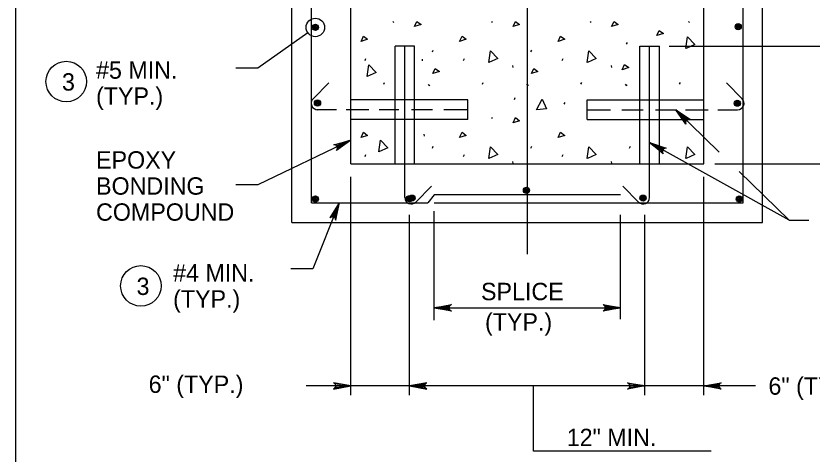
# Model space of a CAD drawing. Extents: x 646165 to 651486, y 296916 to 299292.
# Drawn here: x 650670.6 to 650808, y 297940.1 to 298015.8 of the extents above; entities that cross this region are included whole.
import ezdxf

# ---------------------------------------------------------------- set-up
doc = ezdxf.new("R2010")
doc.units = 0
for name, color, linetype in [('2', 7, 'Continuous'), ('50', 7, 'Continuous'), ('51', 7, 'Continuous'), ('52', 7, 'Continuous'), ('53', 7, 'Continuous'), ('54', 7, 'Continuous'), ('56', 7, 'Continuous')]:
    doc.layers.add(name, color=color, linetype=linetype)

msp = doc.modelspace()

# ---------------------------------------------------------------- linework, layer by layer
at = {"layer": '2'}
msp.add_line((650670.59, 297525.25), (650670.59, 298089.25), dxfattribs=at)
at = {"layer": '50'}
msp.add_line((650758.84, 298080.79), (650758.84, 297974.65), dxfattribs=at)
at = {"layer": '51'}
for p, q in [((650718.21, 297980.12), (650718.21, 298061.37)), ((650799.47, 297980.12), (650799.47, 298061.37)), ((650728.37, 297990.27), (650728.37, 298051.21)), ((650789.31, 297990.27), (650789.31, 298051.21)), ((650736.02, 297990.27), (650736.02, 298010.59)), ((650739.41, 298010.59), (650736.02, 298010.59)), ((650739.41, 297990.27), (650739.41, 298010.59)), ((650778.27, 297990.27), (650778.27, 298010.59)), ((650778.27, 298010.59), (650781.66, 298010.59)), ((650781.66, 297990.27), (650781.66, 298010.59)), ((650748.61, 298001.29), (650728.5, 298001.29)), ((650748.61, 297997.91), (650748.61, 298001.29)), ((650769.2, 297997.91), (650769.2, 298001.29)), ((650769.2, 298001.29), (650789.31, 298001.29)), ((650748.61, 297997.91), (650728.5, 297997.91)), ((650769.2, 297997.91), (650789.31, 297997.91)), ((650728.37, 297990.27), (650789.31, 297990.27)), ((650718.21, 297980.12), (650799.47, 297980.12))]:
    msp.add_line(p, q, dxfattribs=at)
at = {"layer": '52'}
for p, q in [((650722.27, 298013.81), (650722.27, 298013.81)), ((650783.32, 298010.59), (650815.3, 298010.59)), ((650804.03, 297980.55), (650779.96, 297993.93)), ((650791.21, 297990.27), (650815.3, 297990.27)), ((650728.37, 297950.3), (650728.37, 297988.03)), ((650789.31, 297950.3), (650789.31, 297988.03)), ((650738.53, 297950.3), (650738.53, 297981.45)), ((650742.76, 297963.25), (650742.76, 297982.08)), ((650774.92, 297963.45), (650774.92, 297981.45)), ((650779.15, 297950.3), (650779.15, 297981.45)), ((650742.76, 297965.38), (650774.92, 297965.38)), ((650798.24, 297951.9), (650720.69, 297951.9)), ((650759.9, 297940.64), (650759.9, 297951.9)), ((650790.58, 297940.64), (650759.9, 297940.64))]:
    msp.add_line(p, q, dxfattribs=at)
for points in [[(650720.96, 298012.89), (650712.35, 298006.77), (650708.55, 298006.77)], [(650784.48, 297999.6), (650787, 297997.92), (650786.73, 297997.96), (650786.5, 297997.9), (650786.34, 297997.78), (650786.22, 297997.62), (650786.17, 297997.39), (650786.22, 297997.12), (650784.48, 297999.6), (650786.17, 297997.39), (650786.22, 297997.62), (650784.48, 297999.6), (650786.34, 297997.78), (650786.5, 297997.9), (650784.48, 297999.6), (650786.73, 297997.96)], [(650784.48, 297999.6), (650791.97, 297992.29)], [(650728.37, 297994.35), (650712.35, 297986.61), (650708.55, 297986.61)], [(650728.37, 297994.35), (650725.93, 297992.54), (650726.06, 297992.79), (650726.08, 297993.02), (650726.03, 297993.21), (650725.91, 297993.38), (650725.72, 297993.51), (650725.44, 297993.55), (650728.37, 297994.35), (650725.72, 297993.51), (650725.91, 297993.38), (650728.37, 297994.35), (650726.03, 297993.21), (650726.08, 297993.02), (650728.37, 297994.35), (650726.06, 297992.79)], [(650779.96, 297993.93), (650782.84, 297992.97), (650782.56, 297992.94), (650782.36, 297992.83), (650782.24, 297992.67), (650782.17, 297992.48), (650782.17, 297992.24), (650782.3, 297991.99), (650779.96, 297993.93), (650782.17, 297992.24), (650782.17, 297992.48), (650779.96, 297993.93), (650782.24, 297992.67), (650782.36, 297992.83), (650779.96, 297993.93), (650782.56, 297992.94)], [(650795.43, 297988.93), (650804.03, 297980.55), (650807.47, 297980.55)], [(650726.39, 297983.5), (650721.82, 297972.14), (650718.02, 297972.14)], [(650726.39, 297983.5), (650724.76, 297980.94), (650724.88, 297981.02), (650725, 297981.1), (650725.11, 297981.12), (650725.23, 297981.13), (650725.33, 297981.11), (650725.42, 297981.09), (650725.51, 297981.04), (650725.6, 297980.98), (650725.67, 297980.89), (650725.74, 297980.8), (650725.77, 297980.66), (650725.8, 297980.53), (650726.39, 297983.5), (650725.77, 297980.66), (650725.74, 297980.8), (650726.39, 297983.5), (650725.67, 297980.89), (650725.6, 297980.98), (650726.39, 297983.5), (650725.51, 297981.04), (650725.42, 297981.09), (650726.39, 297983.5), (650725.33, 297981.11), (650725.23, 297981.13), (650726.39, 297983.5), (650725.11, 297981.12), (650725, 297981.1), (650726.39, 297983.5), (650724.88, 297981.02)], [(650742.76, 297965.38), (650745.74, 297965.94), (650745.62, 297965.86), (650745.51, 297965.78), (650745.45, 297965.68), (650745.39, 297965.58), (650745.37, 297965.48), (650745.36, 297965.38), (650745.37, 297965.28), (650745.39, 297965.18), (650745.45, 297965.08), (650745.51, 297964.98), (650745.62, 297964.9), (650745.74, 297964.82), (650742.76, 297965.38), (650745.62, 297964.9), (650745.51, 297964.98), (650742.76, 297965.38), (650745.45, 297965.08), (650745.39, 297965.18), (650742.76, 297965.38), (650745.37, 297965.28), (650745.36, 297965.38), (650742.76, 297965.38), (650745.37, 297965.48), (650745.39, 297965.58), (650742.76, 297965.38), (650745.45, 297965.68), (650745.51, 297965.78), (650742.76, 297965.38), (650745.62, 297965.86)], [(650774.92, 297965.38), (650771.94, 297964.82), (650772.05, 297964.9), (650772.17, 297964.98), (650772.23, 297965.08), (650772.29, 297965.18), (650772.3, 297965.28), (650772.32, 297965.38), (650772.3, 297965.48), (650772.29, 297965.58), (650772.23, 297965.68), (650772.17, 297965.78), (650772.05, 297965.86), (650771.94, 297965.94), (650774.92, 297965.38), (650772.05, 297965.86), (650772.17, 297965.78), (650774.92, 297965.38), (650772.23, 297965.68), (650772.29, 297965.58), (650774.92, 297965.38), (650772.3, 297965.48), (650772.32, 297965.38), (650774.92, 297965.38), (650772.3, 297965.28), (650772.29, 297965.18), (650774.92, 297965.38), (650772.23, 297965.08), (650772.17, 297964.98), (650774.92, 297965.38), (650772.05, 297964.9)], [(650728.37, 297951.9), (650725.39, 297952.46), (650725.62, 297952.3), (650725.73, 297952.1), (650725.77, 297951.9), (650725.73, 297951.7), (650725.62, 297951.5), (650725.39, 297951.34), (650728.37, 297951.9), (650725.62, 297951.5), (650725.73, 297951.7), (650728.37, 297951.9), (650725.77, 297951.9), (650725.73, 297952.1), (650728.37, 297951.9), (650725.62, 297952.3)], [(650738.53, 297951.9), (650741.51, 297951.34), (650741.28, 297951.5), (650741.16, 297951.7), (650741.13, 297951.9), (650741.16, 297952.1), (650741.28, 297952.3), (650741.51, 297952.46), (650738.53, 297951.9), (650741.28, 297952.3), (650741.16, 297952.1), (650738.53, 297951.9), (650741.13, 297951.9), (650741.16, 297951.7), (650738.53, 297951.9), (650741.28, 297951.5)], [(650779.15, 297951.9), (650776.17, 297951.34), (650776.4, 297951.5), (650776.52, 297951.7), (650776.55, 297951.9), (650776.52, 297952.1), (650776.4, 297952.3), (650776.17, 297952.46), (650779.15, 297951.9), (650776.4, 297952.3), (650776.52, 297952.1), (650779.15, 297951.9), (650776.55, 297951.9), (650776.52, 297951.7), (650779.15, 297951.9), (650776.4, 297951.5)], [(650789.31, 297951.9), (650792.29, 297952.46), (650792.06, 297952.3), (650791.94, 297952.1), (650791.91, 297951.9), (650791.94, 297951.7), (650792.06, 297951.5), (650792.29, 297951.34), (650789.31, 297951.9), (650792.06, 297951.5), (650791.94, 297951.7), (650789.31, 297951.9), (650791.91, 297951.9), (650791.94, 297952.1), (650789.31, 297951.9), (650792.06, 297952.3)]]:
    msp.add_lwpolyline(points, dxfattribs=at)
for centre, radius in [((650722.27, 298013.81), 1.6), ((650679.28, 298004.46), 3.5), ((650692.16, 297969.18), 3.5)]:
    msp.add_circle(centre, radius, dxfattribs=at)
at = {"layer": '54'}
for p, q in [((650721.6, 297983.5), (650721.6, 298057.99)), ((650796.08, 297983.5), (650796.08, 298057.99)), ((650737.71, 297984.43), (650737.71, 298010.59)), ((650779.96, 297984.43), (650779.96, 298010.59)), ((650721.88, 298001.5), (650724.6, 298004.22)), ((650795.93, 298001.5), (650793.21, 298004.22)), ((650725.92, 297999.6), (650722.53, 297999.6)), ((650731.51, 297999.6), (650727.6, 297999.6)), ((650736.68, 297999.6), (650733.26, 297999.6)), ((650742.5, 297999.6), (650738.86, 297999.6)), ((650748.48, 297999.6), (650744.46, 297999.6)), ((650769.2, 297999.6), (650773.21, 297999.6)), ((650775.18, 297999.6), (650778.82, 297999.6)), ((650781, 297999.6), (650784.42, 297999.6)), ((650786.17, 297999.6), (650790.08, 297999.6)), ((650791.75, 297999.6), (650795.15, 297999.6)), ((650739.61, 297983.64), (650742.34, 297986.37)), ((650778.07, 297983.64), (650775.34, 297986.37)), ((650742.76, 297984.92), (650741.69, 297983.5)), ((650774.92, 297984.92), (650742.76, 297984.92)), ((650721.6, 297983.5), (650741.69, 297983.5)), ((650742.76, 297983.5), (650796.08, 297983.5))]:
    msp.add_line(p, q, dxfattribs=at)
for centre, radius in [((650795.25, 298013.93), 0.533), ((650722.27, 298013.81), 0.533), ((650722.27, 298013.81), 0.4), ((650722.27, 298013.81), 0.267), ((650722.27, 298013.81), 0.133), ((650795.25, 298013.93), 0.4), ((650795.25, 298013.93), 0.267), ((650795.25, 298013.93), 0.133), ((650722.64, 298000.75), 0.533), ((650722.64, 298000.75), 0.4), ((650722.64, 298000.75), 0.267), ((650722.64, 298000.75), 0.133), ((650795.1, 298000.72), 0.533), ((650795.1, 298000.72), 0.4), ((650795.1, 298000.72), 0.267), ((650795.1, 298000.72), 0.133), ((650758.71, 297985.69), 0.533), ((650758.71, 297985.69), 0.4), ((650758.71, 297985.69), 0.267), ((650758.71, 297985.69), 0.133), ((650722.27, 297984.17), 0.533), ((650722.27, 297984.17), 0.4), ((650722.27, 297984.17), 0.267), ((650722.27, 297984.17), 0.133), ((650738.52, 297984.24), 0.533), ((650738.52, 297984.24), 0.4), ((650738.52, 297984.24), 0.267), ((650738.52, 297984.24), 0.133), ((650738.94, 297984.33), 0.533), ((650738.94, 297984.33), 0.4), ((650738.94, 297984.33), 0.267), ((650738.94, 297984.33), 0.133), ((650778.82, 297984.33), 0.533), ((650778.82, 297984.33), 0.4), ((650778.82, 297984.33), 0.267), ((650778.82, 297984.33), 0.133), ((650795.43, 297984.17), 0.533), ((650795.43, 297984.17), 0.4), ((650795.43, 297984.17), 0.267), ((650795.43, 297984.17), 0.133)]:
    msp.add_circle(centre, radius, dxfattribs=at)
for centre, start, end in [((650722.66, 298000.71), 135, 270), ((650795.15, 298000.71), 270, 45), ((650738.83, 297984.43), 180, 315), ((650778.85, 297984.43), 225, 0)]:
    msp.add_arc(centre, 1.11, start, end, dxfattribs=at)
at = {"layer": '56'}
for p, q in [((650735.65, 298014.86), (650735.79, 298014.65)), ((650752.66, 298014.86), (650752.8, 298014.65)), ((650769.68, 298014.86), (650769.82, 298014.65)), ((650786.69, 298014.86), (650786.83, 298014.65)), ((650775.99, 298010.91), (650776.14, 298011.23)), ((650742.47, 298009.57), (650742.61, 298009.89)), ((650759.48, 298009.57), (650759.62, 298009.89)), ((650730.85, 298008.12), (650730.99, 298008.44)), ((650740.68, 298008.35), (650740.71, 298008.03)), ((650747.86, 298008.12), (650748.01, 298008.44)), ((650764.88, 298008.12), (650765.02, 298008.44)), ((650756.31, 298007.22), (650756.35, 298006.9)), ((650773.33, 298007.22), (650773.36, 298006.9)), ((650734.08, 298004), (650734.22, 298004.31)), ((650741.72, 298004), (650741.86, 298003.78)), ((650741.86, 298003.91), (650742, 298003.7)), ((650751.1, 298004), (650751.24, 298004.31)), ((650758.73, 298004), (650758.88, 298003.78)), ((650758.88, 298003.91), (650759.02, 298003.7)), ((650768.11, 298004), (650768.25, 298004.31)), ((650775.75, 298004), (650775.89, 298003.78)), ((650775.89, 298003.91), (650776.03, 298003.7)), ((650785.13, 298004), (650785.27, 298004.31)), ((650756.64, 298001.36), (650756.78, 298001.68)), ((650765.24, 298000.55), (650765.38, 298000.86)), ((650752.66, 297998.27), (650752.8, 297998.06)), ((650741.01, 297995.36), (650741.05, 297995.04)), ((650742.47, 297992.98), (650742.61, 297993.3)), ((650759.48, 297992.98), (650759.62, 297993.3)), ((650776.5, 297992.98), (650776.64, 297993.3)), ((650730.85, 297991.52), (650730.99, 297991.84)), ((650747.86, 297991.52), (650748.01, 297991.84)), ((650764.88, 297991.52), (650765.02, 297991.84)), ((650756.31, 297990.63), (650756.35, 297990.31)), ((650773.33, 297990.63), (650773.36, 297990.31))]:
    msp.add_line(p, q, dxfattribs=at)
for points in [[(650739.37, 298013.94), (650739.8, 298014.83), (650740.51, 298014.3), (650739.37, 298013.94)], [(650756.39, 298013.94), (650756.82, 298014.83), (650757.53, 298014.3), (650756.39, 298013.94)], [(650773.41, 298013.94), (650773.83, 298014.83), (650774.54, 298014.3), (650773.41, 298013.94)], [(650781.19, 298012.41), (650781.62, 298013.29), (650782.33, 298012.76), (650781.19, 298012.41)], [(650730.15, 298011.4), (650730.57, 298012.29), (650731.28, 298011.76), (650730.15, 298011.4)], [(650747.16, 298011.4), (650747.59, 298012.29), (650748.3, 298011.76), (650747.16, 298011.4)], [(650764.18, 298011.4), (650764.6, 298012.29), (650765.31, 298011.76), (650764.18, 298011.4)], [(650786.22, 298010.15), (650786.5, 298012.18), (650787.77, 298010.87), (650786.25, 298010.16)], [(650752.19, 298007.75), (650752.47, 298009.78), (650753.74, 298008.46), (650752.22, 298007.76)], [(650769.2, 298007.75), (650769.48, 298009.78), (650770.76, 298008.46), (650769.23, 298007.76)], [(650731.2, 298005.32), (650731.48, 298007.35), (650732.75, 298006.04), (650731.23, 298005.33)], [(650742.54, 298005.84), (650742.96, 298006.73), (650743.67, 298006.2), (650742.54, 298005.84)], [(650759.55, 298005.84), (650759.98, 298006.73), (650760.69, 298006.2), (650759.55, 298005.84)], [(650775.23, 298006.51), (650775.65, 298007.4), (650776.36, 298006.87), (650775.23, 298006.51)], [(650760.44, 297999.59), (650761.4, 298001.4), (650762.14, 297999.73), (650760.48, 297999.59)], [(650756.39, 297997.35), (650756.82, 297998.24), (650757.53, 297997.7), (650756.39, 297997.35)], [(650730.15, 297994.81), (650730.57, 297995.7), (650731.28, 297995.16), (650730.15, 297994.81)], [(650747.16, 297994.81), (650747.59, 297995.7), (650748.3, 297995.16), (650747.16, 297994.81)], [(650764.18, 297994.81), (650764.6, 297995.7), (650765.31, 297995.16), (650764.18, 297994.81)], [(650733.2, 297992.33), (650733.49, 297994.36), (650734.76, 297993.04), (650733.24, 297992.34)], [(650752.19, 297991.16), (650752.47, 297993.19), (650753.74, 297991.87), (650752.22, 297991.17)], [(650769.2, 297991.16), (650769.48, 297993.19), (650770.76, 297991.87), (650769.23, 297991.17)], [(650786.22, 297991.16), (650786.5, 297993.19), (650787.77, 297991.87), (650786.25, 297991.17)]]:
    msp.add_lwpolyline(points, dxfattribs=at)

# ---------------------------------------------------------------- texts
at = {"layer": '53'}
for s, p in [('#5 MIN.', (650684.42, 298004.95)), ('3', (650678.54, 298002.9)), ('(TYP.)', (650684.42, 298000.45)), ('EPOXY', (650684.42, 297989.43)), ('BONDING', (650684.42, 297984.93)), ('COMPOUND', (650684.42, 297980.43)), ('#4 MIN.', (650697.72, 297969.93)), ('3', (650691.41, 297967.61)), ('SPLICE', (650750.86, 297966.71)), ('(TYP.) ', (650697.72, 297965.43)), ('(TYP.)', (650751.55, 297961.46)), ('6" (TYP.)', (650693.5, 297950.7)), ('6" (TYP.)', (650800.47, 297950.39)), ('12" MIN.', (650765.66, 297941.51))]:
    msp.add_text(s, height=3, dxfattribs=at).set_placement(p)

doc.saveas('drawing.dxf')
